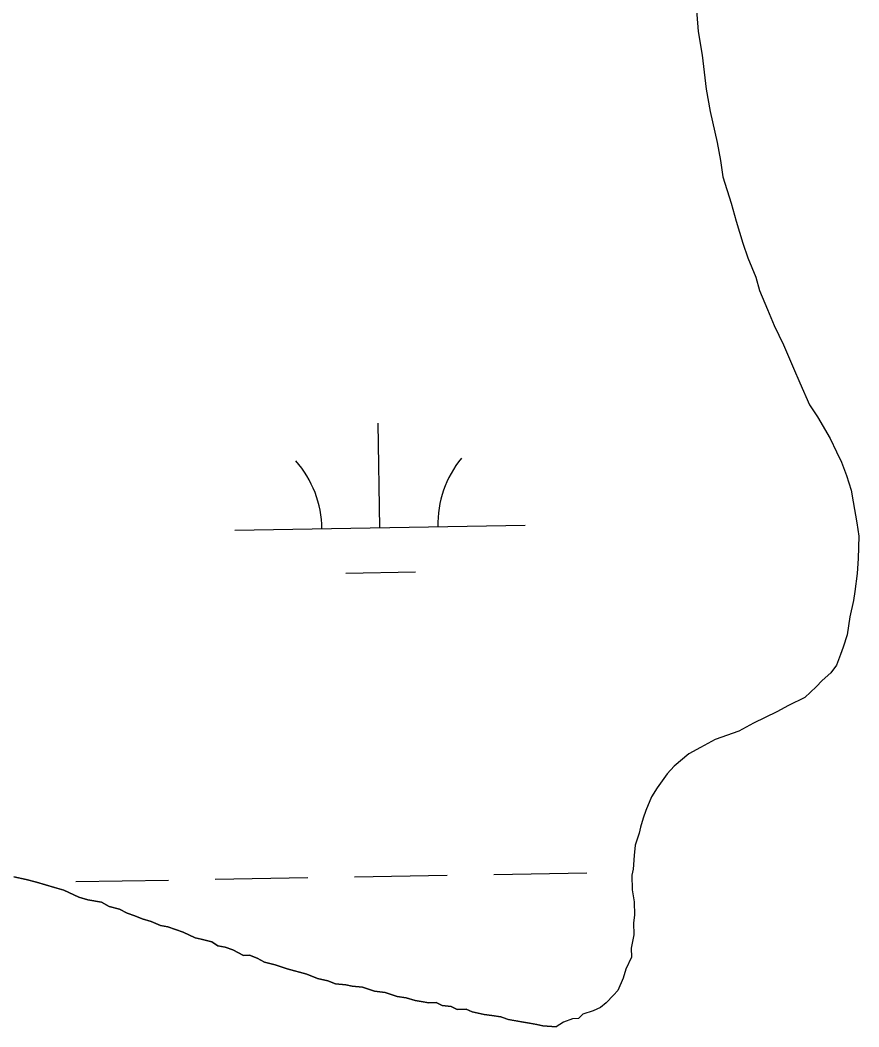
# Model space of a CAD drawing. Extents: x 3892998 to 3931244, y 278583 to 304547.
# Drawn here: x 3922475.1 to 3922764, y 289077.3 to 289424.1 of the extents above; entities that cross this region are included whole.
import ezdxf

# ---------------------------------------------------------------- set-up
doc = ezdxf.new("R2010")
doc.units = 0
doc.layers.add('V-TOPO-SHOR', color=7, linetype='Continuous')
doc.layers.add('V-WETL-SWMP', color=7, linetype='Continuous')

msp = doc.modelspace()

# ---------------------------------------------------------------- linework, layer by layer
at = {"layer": 'V-TOPO-SHOR'}
for points in [[(3922473, 289128.98), (3922477.15, 289128.09), (3922480.77, 289127.19), (3922487, 289125.35), (3922490.12, 289124.42), (3922495.34, 289122.03), (3922498.45, 289121.11)], [(3922498.45, 289121.11), (3922503.11, 289120.25), (3922505.73, 289118.79), (3922509.36, 289117.89), (3922511.97, 289116.44), (3922514.58, 289115.5), (3922517.18, 289114.56), (3922520.29, 289113.64), (3922523.42, 289112.21), (3922526.01, 289111.78), (3922528.61, 289110.84), (3922531.21, 289109.9), (3922535.39, 289107.99), (3922537.46, 289107.55), (3922541.09, 289106.65), (3922543.19, 289105.17), (3922545.78, 289104.75), (3922548.38, 289103.81), (3922552.04, 289101.88), (3922554.1, 289101.95), (3922556.7, 289101.01), (3922559.32, 289099.56), (3922562.95, 289098.66), (3922567.1, 289097.26), (3922573.85, 289095.43), (3922577.49, 289094.02), (3922581.12, 289093.11), (3922583.72, 289092.18), (3922587.33, 289091.79), (3922589.41, 289091.34), (3922593.02, 289090.95), (3922597.18, 289089.55), (3922600.79, 289089.16), (3922604.95, 289087.77), (3922608.04, 289087.36), (3922611.16, 289086.44), (3922613.23, 289085.99), (3922615.81, 289085.57), (3922618.38, 289085.66), (3922620.47, 289084.7), (3922623.56, 289084.29), (3922625.65, 289083.34), (3922628.73, 289083.44), (3922630.82, 289082.49), (3922634.96, 289081.6), (3922637.54, 289081.17), (3922640.64, 289080.77), (3922643.25, 289079.83), (3922648.41, 289078.98), (3922650.48, 289078.54), (3922653.07, 289078.11), (3922655.14, 289077.67), (3922659.77, 289077.31)]]:
    msp.add_lwpolyline(points, dxfattribs=at)
at = {"layer": 'V-WETL-SWMP'}
for p, q in [((3922707.74, 289432), (3922708.66, 289420.21)), ((3922708.66, 289420.21), (3922709.97, 289412.03)), ((3922709.97, 289412.03), (3922711.4, 289400.26)), ((3922711.4, 289400.26), (3922712.69, 289392.6)), ((3922712.69, 289392.6), (3922715.11, 289381.89)), ((3922715.11, 289381.89), (3922716.35, 289375.77)), ((3922716.35, 289375.77), (3922717.06, 289370.14)), ((3922717.06, 289370.14), (3922719.94, 289360.98)), ((3922719.94, 289360.98), (3922721.69, 289354.88)), ((3922721.69, 289354.88), (3922724.01, 289347.25)), ((3922724.01, 289347.25), (3922725.72, 289342.17)), ((3922725.72, 289342.17), (3922728.52, 289335.58)), ((3922728.52, 289335.58), (3922729.7, 289331)), ((3922729.7, 289331), (3922732.5, 289324.42)), ((3922732.5, 289324.42), (3922734.74, 289318.84)), ((3922734.74, 289318.84), (3922738.05, 289312.27)), ((3922738.05, 289312.27), (3922741.41, 289304.17)), ((3922741.41, 289304.17), (3922743.64, 289299.1)), ((3922743.64, 289299.1), (3922746.99, 289291.51)), ((3922746.99, 289291.51), (3922749.69, 289287.49)), ((3922749.69, 289287.49), (3922754.06, 289279.93)), ((3922599, 289249.23), (3922598.38, 289285.23)), ((3922754.06, 289279.93), (3922756.28, 289275.38)), ((3922756.28, 289275.38), (3922757.94, 289271.84)), ((3922757.94, 289271.84), (3922759.64, 289267.28)), ((3922759.64, 289267.28), (3922761.35, 289262.2)), ((3922761.35, 289262.2), (3922762.01, 289258.11)), ((3922762.01, 289258.11), (3922763.28, 289250.96)), ((3922763.28, 289250.96), (3922763.95, 289246.35)), ((3922549.01, 289248.37), (3922648.99, 289250.1)), ((3922763.95, 289246.35), (3922763.7, 289238.64)), ((3922763.7, 289238.64), (3922763.37, 289233.49)), ((3922587.27, 289233.59), (3922611.26, 289234.01)), ((3922763.37, 289233.49), (3922762.55, 289227.29)), ((3922762.55, 289227.29), (3922762.14, 289224.2)), ((3922762.14, 289224.2), (3922760.8, 289218.5)), ((3922760.8, 289218.5), (3922760.39, 289215.4)), ((3922760.39, 289215.4), (3922759.98, 289212.3)), ((3922759.98, 289212.3), (3922758.58, 289208.14)), ((3922758.58, 289208.14), (3922757.64, 289205.54)), ((3922757.64, 289205.54), (3922756.23, 289201.9)), ((3922754.26, 289199.26), (3922751.27, 289196.59)), ((3922756.23, 289201.9), (3922754.26, 289199.26)), ((3922751.27, 289196.59), (3922749.29, 289194.46)), ((3922749.29, 289194.46), (3922745.3, 289190.73)), ((3922745.3, 289190.73), (3922739.75, 289187.97)), ((3922735.71, 289185.78), (3922727.62, 289181.9)), ((3922739.75, 289187.97), (3922735.71, 289185.78)), ((3922727.62, 289181.9), (3922722.58, 289179.16)), ((3922722.58, 289179.16), (3922714.45, 289176.31)), ((3922714.45, 289176.31), (3922709.41, 289173.57)), ((3922705.37, 289171.37), (3922700.38, 289167.09)), ((3922709.41, 289173.57), (3922705.37, 289171.37)), ((3922697.9, 289164.44), (3922694.46, 289159.7)), ((3922700.38, 289167.09), (3922697.9, 289164.44)), ((3922694.46, 289159.7), (3922692.52, 289156.54)), ((3922692.52, 289156.54), (3922690.62, 289151.85)), ((3922690.62, 289151.85), (3922689.68, 289149.25)), ((3922689.68, 289149.25), (3922688.76, 289146.14)), ((3922688.32, 289144.07), (3922686.92, 289139.91)), ((3922688.76, 289146.14), (3922688.32, 289144.07)), ((3922686.92, 289139.91), (3922686.53, 289136.3)), ((3922686.53, 289136.3), (3922686.18, 289131.66)), ((3922590.23, 289128.99), (3922622.23, 289129.54)), ((3922638.23, 289129.82), (3922670.22, 289130.37)), ((3922686.18, 289131.66), (3922685.73, 289129.59)), ((3922685.73, 289129.59), (3922685.91, 289124.46)), ((3922477.15, 289128.09), (3922473, 289128.98)), ((3922480.77, 289127.19), (3922477.15, 289128.09)), ((3922487, 289125.35), (3922480.77, 289127.19)), ((3922494.25, 289127.33), (3922526.24, 289127.88)), ((3922542.24, 289128.16), (3922574.24, 289128.71)), ((3922490.12, 289124.42), (3922487, 289125.35)), ((3922495.34, 289122.04), (3922490.12, 289124.42)), ((3922685.91, 289124.46), (3922686.56, 289120.37)), ((3922498.45, 289121.11), (3922495.34, 289122.04)), ((3922503.11, 289120.25), (3922498.45, 289121.11)), ((3922505.73, 289118.79), (3922503.11, 289120.25)), ((3922686.56, 289120.37), (3922686.72, 289115.75)), ((3922509.36, 289117.89), (3922505.73, 289118.79)), ((3922511.98, 289116.44), (3922509.36, 289117.89)), ((3922514.58, 289115.5), (3922511.98, 289116.44)), ((3922686.72, 289115.75), (3922686.3, 289113.16)), ((3922517.18, 289114.56), (3922514.58, 289115.5)), ((3922520.29, 289113.64), (3922517.18, 289114.56)), ((3922523.43, 289112.21), (3922520.29, 289113.64)), ((3922526.01, 289111.78), (3922523.43, 289112.21)), ((3922686.3, 289113.16), (3922686.44, 289109.06)), ((3922528.61, 289110.84), (3922526.01, 289111.78)), ((3922531.21, 289109.9), (3922528.61, 289110.84)), ((3922535.39, 289107.99), (3922531.21, 289109.9)), ((3922686.44, 289109.06), (3922685.57, 289104.4)), ((3922537.46, 289107.55), (3922535.39, 289107.99)), ((3922541.09, 289106.65), (3922537.46, 289107.55)), ((3922543.19, 289105.18), (3922541.09, 289106.65)), ((3922545.78, 289104.75), (3922543.19, 289105.18)), ((3922548.38, 289103.81), (3922545.78, 289104.75)), ((3922552.04, 289101.88), (3922548.38, 289103.81)), ((3922554.1, 289101.95), (3922552.04, 289101.88)), ((3922556.7, 289101.01), (3922554.1, 289101.95)), ((3922685.57, 289104.4), (3922685.67, 289101.32)), ((3922559.32, 289099.56), (3922556.7, 289101.01)), ((3922562.95, 289098.66), (3922559.32, 289099.56)), ((3922567.1, 289097.26), (3922562.95, 289098.66)), ((3922685.67, 289101.32), (3922683.76, 289097.15)), ((3922573.85, 289095.43), (3922567.1, 289097.26)), ((3922577.49, 289094.02), (3922573.85, 289095.43)), ((3922683.76, 289097.15), (3922682.84, 289094.03)), ((3922581.12, 289093.11), (3922577.49, 289094.02)), ((3922583.72, 289092.18), (3922581.12, 289093.11)), ((3922587.33, 289091.79), (3922583.72, 289092.18)), ((3922589.41, 289091.34), (3922587.33, 289091.79)), ((3922593.02, 289090.95), (3922589.41, 289091.34)), ((3922682.84, 289094.03), (3922680.93, 289089.86)), ((3922597.17, 289089.55), (3922593.02, 289090.95)), ((3922600.79, 289089.16), (3922597.17, 289089.55)), ((3922604.94, 289087.77), (3922600.79, 289089.16)), ((3922679.44, 289088.26), (3922676.96, 289085.61)), ((3922680.93, 289089.86), (3922679.44, 289088.26)), ((3922608.04, 289087.36), (3922604.94, 289087.77)), ((3922611.16, 289086.44), (3922608.04, 289087.36)), ((3922613.23, 289085.99), (3922611.16, 289086.44)), ((3922615.81, 289085.57), (3922613.23, 289085.99)), ((3922618.38, 289085.66), (3922615.81, 289085.57)), ((3922620.47, 289084.7), (3922618.38, 289085.66)), ((3922623.56, 289084.29), (3922620.47, 289084.7)), ((3922676.96, 289085.61), (3922674.96, 289084)), ((3922625.65, 289083.34), (3922623.56, 289084.29)), ((3922628.73, 289083.44), (3922625.65, 289083.34)), ((3922630.82, 289082.48), (3922628.73, 289083.44)), ((3922634.96, 289081.6), (3922630.82, 289082.48)), ((3922637.54, 289081.17), (3922634.96, 289081.6)), ((3922640.64, 289080.77), (3922637.54, 289081.17)), ((3922668.87, 289081.73), (3922667.39, 289080.14)), ((3922672.43, 289082.88), (3922668.87, 289081.73)), ((3922674.96, 289084), (3922672.43, 289082.88)), ((3922643.24, 289079.83), (3922640.64, 289080.77)), ((3922648.41, 289078.98), (3922643.24, 289079.83)), ((3922650.48, 289078.53), (3922648.41, 289078.98)), ((3922653.07, 289078.11), (3922650.48, 289078.53)), ((3922655.14, 289077.67), (3922653.07, 289078.11)), ((3922659.77, 289077.31), (3922655.14, 289077.67)), ((3922662.29, 289078.94), (3922659.77, 289077.31)), ((3922665.33, 289080.07), (3922662.29, 289078.94)), ((3922667.39, 289080.14), (3922665.33, 289080.07))]:
    msp.add_line(p, q, dxfattribs=at)
for centre, start, end in [((3922543.76, 289248.75), 0.2199, 41.7635), ((3922654.23, 289250.66), 140.2199, 181.7635)]:
    msp.add_arc(centre, 35.25, start, end, dxfattribs=at)

doc.saveas('drawing.dxf')
